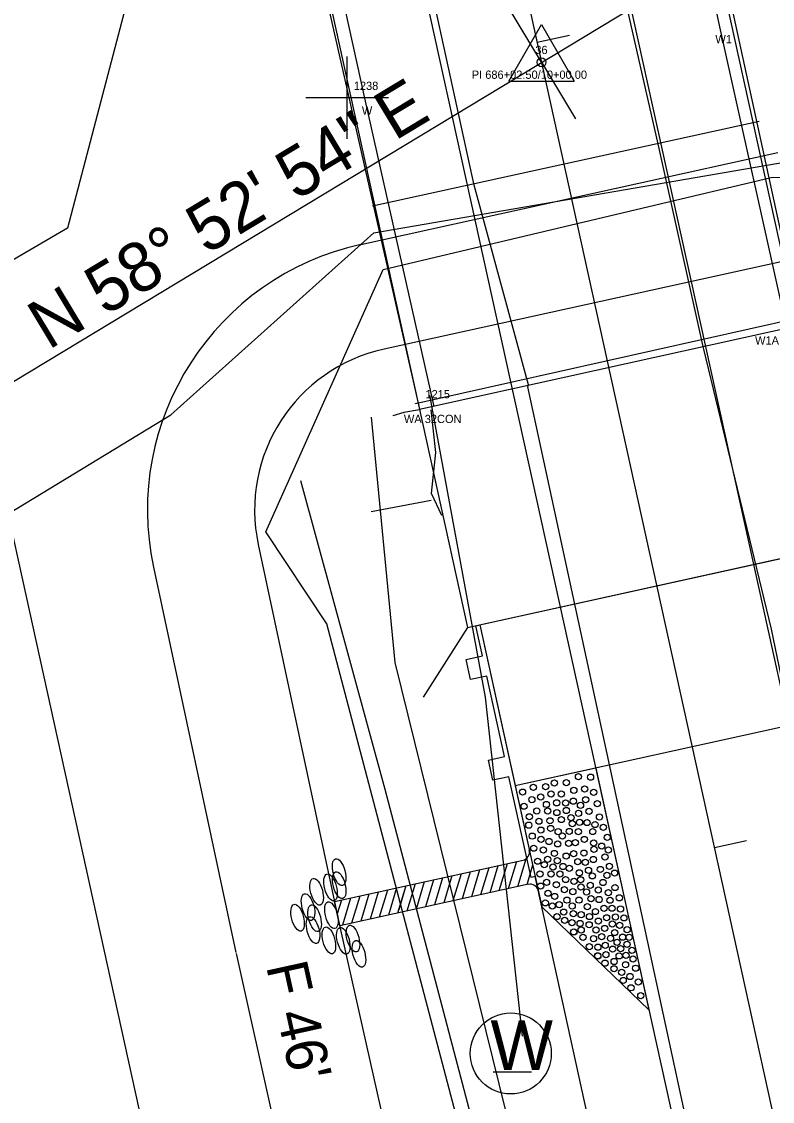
# Model space of a CAD drawing. Extents: x 2519952 to 2531965, y 848341 to 887632.
# Drawn here: x 2525769.3 to 2525860.3, y 863689.9 to 863820.8 of the extents above; entities that cross this region are included whole.
import ezdxf

# ---------------------------------------------------------------- set-up
doc = ezdxf.new("R2010")
doc.units = 0
for name, color, linetype in [('RD_EV_JW', 7, 'Continuous'), ('RD_EX_BldgApp', 7, 'Continuous'), ('RD_EX_BldgApp_txCode', 7, 'Continuous'), ('RD_EX_Bridge', 7, 'Continuous'), ('RD_EX_Conc', 7, 'Continuous'), ('RD_EX_DR_Pipe', 7, 'Continuous'), ('RD_EX_DV_Prop', 7, 'Continuous'), ('RD_EX_GuardRail', 7, 'Continuous'), ('RD_EX_H2O', 7, 'Continuous'), ('RD_EX_Misc', 7, 'Continuous'), ('RD_EX_Road', 7, 'Continuous'), ('RD_EX_RW', 7, 'Continuous'), ('RD_EX_UT', 7, 'Continuous'), ('RD_EX_VEG', 7, 'Continuous'), ('RD_HC_Cl', 7, 'Continuous'), ('RD_HC_Data', 7, 'Continuous'), ('RD_HC_Data_Tic', 7, 'Continuous'), ('RD_HC_txCode', 7, 'Continuous'), ('RD_PD_Bridge', 7, 'Continuous'), ('RD_PD_CstnLmt', 7, 'Continuous'), ('RD_PD_DR_ErosCtrl', 7, 'Continuous'), ('RD_PD_Final_TrvlWay', 7, 'Continuous'), ('RD_PD_GR', 7, 'Continuous'), ('RD_PD_PaveShd', 7, 'Continuous'), ('RD_SMD_Locator', 7, 'Continuous')]:
    doc.layers.add(name, color=color, linetype=linetype)

# ---------------------------------------------------------------- blocks, each defined once
blk = doc.blocks.new('TBC1')
at = {"layer": 'RD_PD_GR'}
blk.add_lwpolyline([(12.5, 2.5), (15, 2.5), (15, 0.49), (25, 0.49), (25, 2.5), (27.5, 2.5), (27.5, 0.49), (31.25, 0.49), (31.25, 0), (0, 0), (0, 0.49), (12.5, 0.49)], close=True, dxfattribs=at)

msp = doc.modelspace()

# ---------------------------------------------------------------- linework, layer by layer
at = {"layer": 'RD_EV_JW'}
msp.add_lwpolyline([(2525870.38, 863165.83), (2525910.06, 863213.86), (2525928.59, 863231.03), (2525925.41, 863278.91), (2525890.37, 863432.61), (2525865.57, 863529.98), (2525846.89, 863611.08), (2525823.55, 863688.95), (2525813.37, 863727.67), (2525803.13, 863765.09)], dxfattribs=at)
at = {"layer": 'RD_EX_BldgApp'}
for points in [[(2525862.08, 863783.63), (2525853.96, 863820.15), (2525845.94, 863857.69)], [(2525819.31, 863774.11), (2525810.91, 863811.5), (2525802.84, 863848.09)]]:
    msp.add_lwpolyline(points, dxfattribs=at)
at = {"layer": 'RD_EX_Bridge'}
for points in [[(2525817.54, 863773.79), (2525863.83, 863784.02), (2525847.7, 863858.09), (2525800.78, 863847.63), (2525817.54, 863773.79)], [(2525817.53, 863773.73), (2525815.65, 863773.4), (2525814.3, 863772.99)]]:
    msp.add_lwpolyline(points, dxfattribs=at)
at = {"layer": 'RD_EX_Conc'}
msp.add_lwpolyline([(2525820.24, 863760.9), (2525819, 863763.55), (2525819.51, 863768.53), (2525818.96, 863773.73)], dxfattribs=at)
at = {"layer": 'RD_EX_DR_Pipe'}
msp.add_line((2525818.96, 863762.71), (2525811.67, 863761.33), dxfattribs=at)
at = {"layer": 'RD_EX_DV_Prop'}
msp.add_line((2525726.3, 863948.65), (2525790.81, 863655.67), dxfattribs=at)
at = {"layer": 'RD_EX_GuardRail'}
msp.add_lwpolyline([(2525830.01, 863697.77), (2525825.54, 863738.88), (2525818.79, 863775.49)], dxfattribs=at)
at = {"layer": 'RD_EX_H2O'}
for points in [[(2525625.45, 863462.53), (2525640.75, 863553.17), (2525670.22, 863597.94), (2525666.4, 863624.47), (2525629.22, 863651.62), (2525643.58, 863670.31), (2525675.69, 863693.87), (2525721.8, 863733.24), (2525787.35, 863773.09), (2525812.01, 863795.19), (2525868.11, 863804.85), (2525868.11, 863804.85), (2525887.87, 863807.02), (2525932.89, 863851.12)], [(2525784.39, 863832.11), (2525774.82, 863795.76), (2525707.53, 863756.45), (2525657.5, 863718.21), (2525601.59, 863668.82), (2525603.26, 863638.61), (2525532.64, 863607.95)], [(2525835.37, 863637.31), (2525806.31, 863747.75), (2525798.9, 863758.91), (2525813.11, 863790.74), (2525860.2, 863801.9), (2525870.46, 863802.19)]]:
    msp.add_lwpolyline(points, dxfattribs=at)
at = {"layer": 'RD_EX_Misc'}
for p, q in [((2525808.76, 863806.57), (2525808.76, 863816.57)), ((2525803.76, 863811.57), (2525813.76, 863811.57)), ((2525858.72, 863808.66), (2525811.84, 863798.41)), ((2525817.06, 863774.5), (2525863.98, 863784.97))]:
    msp.add_line(p, q, dxfattribs=at)
at = {"layer": 'RD_EX_Road'}
for p, q in [((2525846.43, 863806.13), (2525840.94, 863830.34)), ((2525824.15, 863800.96), (2525818.81, 863825.4)), ((2525851.95, 863781.38), (2525846.43, 863806.13)), ((2525830.77, 863776.73), (2525824.15, 863800.96)), ((2525852.01, 863781.07), (2525851.95, 863781.38)), ((2525860.21, 863747.11), (2525852.01, 863781.07)), ((2525830.68, 863776.5), (2525830.77, 863776.73)), ((2525838.1, 863742.1), (2525830.68, 863776.5)), ((2525880.61, 863648.65), (2525860.21, 863747.11)), ((2525859.63, 863642.49), (2525838.1, 863742.1))]:
    msp.add_line(p, q, dxfattribs=at)
at = {"layer": 'RD_EX_RW'}
msp.add_line((2525726.3, 863948.65), (2525790.81, 863655.67), dxfattribs=at)
at = {"layer": 'RD_EX_UT'}
msp.add_line((2525826.48, 863693.46), (2525831.11, 863693.46), dxfattribs=at)
msp.add_circle((2525828.6, 863695.67), 4.91, dxfattribs=at)
at = {"layer": 'RD_EX_VEG'}
msp.add_lwpolyline([(2525842.87, 863114.41), (2525934.88, 863195.16), (2525887.21, 863449), (2525814.58, 863743.07), (2525811.69, 863772.81)], dxfattribs=at)
at = {"layer": 'RD_HC_Cl'}
for p, q in [((2525683.8, 864490.39), (2526240.39, 861962.75)), ((2525714.68, 863744.82), (2525879.82, 863844.51))]:
    msp.add_line(p, q, dxfattribs=at)
at = {"layer": 'RD_HC_Data'}
for p, q in [((2525828.37, 863813.56), (2525832.34, 863820.44)), ((2525832.34, 863820.44), (2525836.31, 863813.56)), ((2525828.37, 863813.56), (2525836.31, 863813.56))]:
    msp.add_line(p, q, dxfattribs=at)
msp.add_circle((2525832.34, 863815.85), 0.529, dxfattribs=at)
at = {"layer": 'RD_HC_Data_Tic'}
for p, q in [((2525832.33, 863815.85), (2525828.19, 863822.69)), ((2525831.8, 863818.29), (2525835.71, 863819.15)), ((2525832.33, 863815.85), (2525836.46, 863809)), ((2525853.3, 863720.63), (2525857.21, 863721.49))]:
    msp.add_line(p, q, dxfattribs=at)
at = {"layer": 'RD_PD_Bridge'}
for p, q in [((2525823.36, 863747.32), (2525869.27, 863757.43)), ((2525824.83, 863747.64), (2525829.13, 863728.11)), ((2525823.36, 863747.32), (2525817.98, 863738.89)), ((2525872.1, 863737.57), (2525829.13, 863728.11))]:
    msp.add_line(p, q, dxfattribs=at)
for points in [[(2525869.27, 863757.43), (2525841.31, 863884.38)], [(2525795.41, 863874.28), (2525823.36, 863747.32)], [(2525823.36, 863747.32), (2525869.27, 863757.43)]]:
    msp.add_lwpolyline(points, dxfattribs=at)
at = {"layer": 'RD_PD_CstnLmt'}
for p, q in [((2525797.97, 863757.37), (2525807.96, 863710.65)), ((2525807.96, 863710.65), (2525829.81, 863613.06))]:
    msp.add_line(p, q, dxfattribs=at)
msp.add_lwpolyline([(2525813.23, 863781.09), (2525863.77, 863792.22)], dxfattribs=at)
msp.add_arc((2525817.53, 863761.55), 20, 102.4185, 192.0677, dxfattribs=at)
at = {"layer": 'RD_PD_DR_ErosCtrl'}
for p, q in [((2525785.26, 863754.65), (2525795.25, 863707.93)), ((2525795.28, 863707.81), (2525817.12, 863610.22))]:
    msp.add_line(p, q, dxfattribs=at)
msp.add_lwpolyline([(2525810.43, 863793.78), (2525860.98, 863804.91)], dxfattribs=at)
msp.add_arc((2525817.53, 863761.55), 33, 102.4185, 192.0677, dxfattribs=at)
at = {"layer": 'RD_PD_Final_TrvlWay'}
for p, q in [((2525784.38, 864089.44), (2526058.57, 862844.27)), ((2525760.94, 864084.28), (2526035.13, 862839.11))]:
    msp.add_line(p, q, dxfattribs=at)
at = {"layer": 'RD_PD_GR'}
msp.add_line((2525939.08, 863228.82), (2525831.55, 863717.12), dxfattribs=at)
at = {"layer": 'RD_PD_PaveShd'}
for p, q in [((2525838.9, 863730.26), (2525829.13, 863728.11)), ((2525838.9, 863730.26), (2525845.35, 863700.96)), ((2525829.13, 863728.11), (2525831.07, 863719.32)), ((2525807.23, 863714.08), (2525830.09, 863719.1)), ((2525828.16, 863718.68), (2525827.17, 863715.39)), ((2525828.16, 863718.68), (2525827.17, 863715.39)), ((2525829.28, 863718.93), (2525828.29, 863715.64)), ((2525829.28, 863718.93), (2525828.29, 863715.64)), ((2525830.41, 863719.24), (2525829.41, 863715.88)), ((2525831.07, 863719.32), (2525831.71, 863716.39)), ((2525822.57, 863717.45), (2525821.59, 863714.17)), ((2525822.57, 863717.45), (2525821.59, 863714.17)), ((2525823.69, 863717.7), (2525822.71, 863714.41)), ((2525823.69, 863717.7), (2525822.71, 863714.41)), ((2525824.81, 863717.94), (2525823.82, 863714.66)), ((2525824.81, 863717.94), (2525823.82, 863714.66)), ((2525825.92, 863718.19), (2525824.94, 863714.9)), ((2525827.04, 863718.44), (2525826.06, 863715.15)), ((2525827.04, 863718.44), (2525826.06, 863715.15)), ((2525831.24, 863718.52), (2525830.53, 863716.13)), ((2525830.74, 863716.18), (2525807.85, 863711.15)), ((2525815.87, 863715.98), (2525814.88, 863712.69)), ((2525815.87, 863715.98), (2525815.01, 863713.1)), ((2525816.99, 863716.23), (2525816, 863712.94)), ((2525816.99, 863716.23), (2525816, 863712.94)), ((2525818.1, 863716.47), (2525817.12, 863713.18)), ((2525818.1, 863716.47), (2525817.12, 863713.18)), ((2525819.22, 863716.72), (2525818.24, 863713.43)), ((2525819.22, 863716.72), (2525818.24, 863713.43)), ((2525820.34, 863716.96), (2525819.35, 863713.68)), ((2525820.34, 863716.96), (2525819.35, 863713.68)), ((2525821.45, 863717.21), (2525820.47, 863713.92)), ((2525821.45, 863717.21), (2525820.47, 863713.92)), ((2525831.71, 863716.39), (2525832.36, 863713.46)), ((2525810.28, 863714.75), (2525809.3, 863711.47)), ((2525810.28, 863714.75), (2525809.3, 863711.47)), ((2525811.4, 863715), (2525810.42, 863711.71)), ((2525811.4, 863715), (2525810.42, 863711.71)), ((2525812.52, 863715.24), (2525811.53, 863711.96)), ((2525812.52, 863715.24), (2525811.53, 863711.96)), ((2525813.63, 863715.49), (2525812.65, 863712.2)), ((2525813.63, 863715.49), (2525812.65, 863712.2)), ((2525814.75, 863715.74), (2525813.77, 863712.45)), ((2525814.75, 863715.74), (2525813.77, 863712.45)), ((2525807.85, 863711.15), (2525807.23, 863714.08)), ((2525808.05, 863714.26), (2525807.55, 863712.59)), ((2525809.16, 863714.51), (2525808.18, 863711.22)), ((2525809.16, 863714.51), (2525808.3, 863711.63)), ((2525845.35, 863700.96), (2525832.36, 863713.46))]:
    msp.add_line(p, q, dxfattribs=at)
for centre in [(2525836.81, 863729.24), (2525836.81, 863729.24), (2525838.28, 863729.17), (2525838.28, 863729.17), (2525830.03, 863727.36), (2525830.03, 863727.36), (2525830.03, 863727.36), (2525831.34, 863727.94), (2525831.34, 863727.94), (2525832.83, 863728.01), (2525832.83, 863728.01), (2525833.89, 863728.46), (2525833.89, 863728.46), (2525835.33, 863728.5), (2525835.33, 863728.5), (2525836.25, 863727.57), (2525836.25, 863727.57), (2525837.56, 863727.73), (2525837.56, 863727.73), (2525831.16, 863726.44), (2525831.16, 863726.44), (2525832.23, 863726.76), (2525832.23, 863726.76), (2525833.49, 863727.13), (2525833.49, 863727.13), (2525834.17, 863726.06), (2525834.17, 863726.06), (2525834.73, 863727.13), (2525834.73, 863727.13), (2525835.25, 863726.05), (2525835.25, 863726.05), (2525836.19, 863726.26), (2525836.19, 863726.26), (2525837.69, 863726.43), (2525837.69, 863726.43), (2525838.66, 863727.34), (2525838.66, 863727.34), (2525830.22, 863725.65), (2525830.22, 863725.65), (2525831.76, 863725.08), (2525831.76, 863725.08), (2525832.93, 863725.86), (2525832.93, 863725.86), (2525833.08, 863725.06), (2525833.08, 863725.06), (2525834.19, 863724.88), (2525834.19, 863724.88), (2525835.33, 863725.13), (2525835.33, 863725.13), (2525836.82, 863724.79), (2525836.82, 863724.79), (2525837.06, 863725.76), (2525837.06, 863725.76), (2525838.1, 863725.03), (2525838.1, 863725.03), (2525839.1, 863725.95), (2525839.1, 863725.95), (2525830.85, 863724.37), (2525830.85, 863724.37), (2525832.01, 863723.83), (2525832.01, 863723.83), (2525833.35, 863723.88), (2525833.35, 863723.88), (2525834.74, 863724.03), (2525834.74, 863724.03), (2525835.9, 863724.27), (2525836.06, 863723.53), (2525836.06, 863723.53), (2525836.94, 863723.69), (2525836.94, 863723.69), (2525837.86, 863723.67), (2525837.86, 863723.67), (2525838.82, 863723.43), (2525838.82, 863723.43), (2525839.36, 863724.34), (2525839.36, 863724.34), (2525830.79, 863723.35), (2525830.79, 863723.35), (2525832.25, 863722.75), (2525832.25, 863722.75), (2525833.44, 863722.95), (2525833.44, 863722.95), (2525834.35, 863722.57), (2525834.35, 863722.57), (2525835.69, 863722.59), (2525835.69, 863722.59), (2525836.8, 863722.56), (2525836.8, 863722.56), (2525838.55, 863722.58), (2525838.55, 863722.58), (2525839.83, 863723.08), (2525839.83, 863723.08), (2525831.2, 863722.02), (2525831.2, 863722.02), (2525832.27, 863721.64), (2525832.27, 863721.64), (2525833.24, 863721.37), (2525833.24, 863721.37), (2525834.29, 863721.08), (2525834.29, 863721.08), (2525834.86, 863722.03), (2525834.86, 863722.03), (2525835.62, 863721.16), (2525835.62, 863721.16), (2525836.44, 863721.22), (2525836.44, 863721.22), (2525837.53, 863721.62), (2525837.53, 863721.62), (2525838.66, 863721.18), (2525838.66, 863721.18), (2525839.63, 863720.81), (2525839.63, 863720.81), (2525840.3, 863721.87), (2525840.3, 863721.87), (2525831.39, 863720.56), (2525831.39, 863720.56), (2525832.56, 863720.34), (2525832.56, 863720.34), (2525833.9, 863719.92), (2525833.9, 863719.92), (2525835.32, 863719.6), (2525835.32, 863719.6), (2525836.23, 863719.9), (2525836.23, 863719.9), (2525837.47, 863719.96), (2525837.47, 863719.96), (2525838.69, 863720.43), (2525838.69, 863720.43), (2525840.44, 863720.35), (2525831.86, 863718.98), (2525831.86, 863718.98), (2525832.67, 863718.55), (2525832.67, 863718.55), (2525833.07, 863719.22), (2525833.07, 863719.22), (2525833.73, 863718.29), (2525833.73, 863718.29), (2525834.25, 863719.05), (2525834.25, 863719.05), (2525834.94, 863718.34), (2525834.94, 863718.34), (2525836.73, 863718.93), (2525836.73, 863718.93), (2525837.64, 863718.84), (2525837.64, 863718.84), (2525838.62, 863719.19), (2525838.62, 863719.19), (2525840.02, 863719.49), (2525840.02, 863719.49), (2525840.57, 863718.35), (2525840.57, 863718.35), (2525832.14, 863717.43), (2525832.14, 863717.43), (2525833.49, 863717.42), (2525833.49, 863717.42), (2525834.56, 863717.43), (2525834.56, 863717.43), (2525835.7, 863718.12), (2525835.7, 863718.12), (2525836.92, 863717.57), (2525836.92, 863717.57), (2525838.03, 863717.88), (2525838.03, 863717.88), (2525838.49, 863717.2), (2525838.49, 863717.2), (2525839.46, 863717.98), (2525839.46, 863717.98), (2525840.26, 863717.26), (2525840.26, 863717.26), (2525841.19, 863717.54), (2525841.19, 863717.54), (2525832.22, 863715.96), (2525832.22, 863715.96), (2525832.94, 863716.43), (2525832.94, 863716.43), (2525834.13, 863716.12), (2525834.13, 863716.12), (2525835.25, 863716.76), (2525835.25, 863716.76), (2525836.28, 863716.55), (2525836.28, 863716.55), (2525837.08, 863716.73), (2525837.08, 863716.73), (2525837.11, 863715.86), (2525837.11, 863715.86), (2525838.24, 863716.05), (2525838.24, 863716.05), (2525839.78, 863716.4), (2525839.78, 863716.4), (2525841.25, 863715.79), (2525841.25, 863715.79), (2525833.12, 863715.1), (2525833.12, 863715.1), (2525833.93, 863714.71), (2525833.93, 863714.71), (2525835.11, 863715.54), (2525835.11, 863715.54), (2525835.41, 863714.26), (2525835.41, 863714.26), (2525836.13, 863715.29), (2525836.13, 863715.29), (2525837.79, 863715.24), (2525837.79, 863715.24), (2525838.34, 863714.45), (2525838.34, 863714.45), (2525839.21, 863715.49), (2525839.21, 863715.49), (2525839.32, 863714.34), (2525839.32, 863714.34), (2525840.44, 863715.17), (2525840.44, 863715.17), (2525841.76, 863714.54), (2525841.76, 863714.54), (2525832.79, 863713.93), (2525832.79, 863713.93), (2525832.79, 863713.93), (2525833.63, 863713.56), (2525833.63, 863713.56), (2525834.47, 863713.72), (2525834.47, 863713.72), (2525836.05, 863713.56), (2525836.05, 863713.56), (2525836.88, 863714.26), (2525836.88, 863714.26), (2525837.88, 863713.46), (2525837.88, 863713.46), (2525839.91, 863713.26), (2525839.91, 863713.26), (2525840.64, 863714.25), (2525840.64, 863714.25), (2525840.89, 863713.28), (2525840.89, 863713.28), (2525841.91, 863713.19), (2525841.91, 863713.19), (2525834.2, 863712.27), (2525834.2, 863712.27), (2525835.02, 863712.81), (2525835.02, 863712.81), (2525835.14, 863711.82), (2525835.14, 863711.82), (2525836.18, 863712.61), (2525836.18, 863712.61), (2525837.14, 863712.49), (2525837.14, 863712.49), (2525838.15, 863712.27), (2525838.15, 863712.27), (2525838.87, 863712.88), (2525838.87, 863712.88), (2525839.23, 863711.72), (2525839.23, 863711.72), (2525840.22, 863712.12), (2525840.22, 863712.12), (2525841.3, 863712.22), (2525841.3, 863712.22), (2525842.32, 863712.11), (2525842.32, 863712.11), (2525836.02, 863711.54), (2525836.02, 863711.54), (2525836.24, 863710.41), (2525836.25, 863710.4), (2525837.01, 863711.43), (2525837.01, 863711.43), (2525837.14, 863710.65), (2525837.14, 863710.65), (2525838.11, 863711.27), (2525838.11, 863711.27), (2525838.94, 863710.64), (2525838.94, 863710.64), (2525839.99, 863710.83), (2525839.99, 863710.83), (2525840.92, 863711.36), (2525840.92, 863711.36), (2525841.8, 863711.21), (2525841.8, 863711.21), (2525842.72, 863710.69), (2525842.72, 863710.69), (2525837.37, 863709.75), (2525837.37, 863709.75), (2525838.64, 863709.58), (2525838.64, 863709.58), (2525839.63, 863709.84), (2525839.63, 863709.84), (2525840.7, 863709.62), (2525840.7, 863709.62), (2525841.21, 863710.33), (2525841.21, 863710.33), (2525841.5, 863709.14), (2525841.5, 863709.14), (2525842.16, 863709.77), (2525842.16, 863709.77), (2525842.96, 863709.75), (2525842.96, 863709.75), (2525838.13, 863708.63), (2525838.13, 863708.63), (2525839.17, 863708.56), (2525839.17, 863708.56), (2525840.06, 863708.78), (2525840.06, 863708.78), (2525840.96, 863708.32), (2525840.96, 863708.32), (2525841.92, 863708.37), (2525841.92, 863708.37), (2525842.7, 863708.9), (2525842.7, 863708.9), (2525843.3, 863708.17), (2525843.3, 863708.17), (2525839.14, 863707.51), (2525839.16, 863707.49), (2525840.04, 863706.62), (2525840.04, 863706.62), (2525840.14, 863707.65), (2525840.14, 863707.65), (2525841.14, 863706.82), (2525841.14, 863706.82), (2525841.75, 863707.5), (2525841.75, 863707.5), (2525842.52, 863706.42), (2525842.52, 863706.42), (2525842.57, 863707.57), (2525842.57, 863707.57), (2525843.44, 863707.13), (2525843.44, 863707.13), (2525841.13, 863705.94), (2525842.06, 863705.51), (2525842.06, 863705.51), (2525843.75, 863706.01), (2525843.75, 863706.01), (2525842.24, 863704.52), (2525842.24, 863704.52), (2525843.06, 863705), (2525843.06, 863705), (2525844.07, 863704.34), (2525844.07, 863704.34), (2525843.18, 863703.63), (2525843.18, 863703.63), (2525844.37, 863702.67)]:
    msp.add_circle(centre, 0.375, dxfattribs=at)
for centre, start, end in [((2525829.87, 863720.08), 282.3889, 12.4185), ((2525830.95, 863715.2), 12.4185, 102.3889)]:
    msp.add_arc(centre, 1, start, end, dxfattribs=at)
for centre in [(2525807.78, 863717.65), (2525807.78, 863717.65), (2525806.74, 863715.81), (2525806.74, 863715.81), (2525807.79, 863716.08), (2525807.79, 863716.08), (2525805.05, 863715.28), (2525805.05, 863715.28), (2525804.01, 863713.42), (2525804.01, 863713.42), (2525802.74, 863712.13), (2525802.74, 863712.13), (2525804.81, 863712.07), (2525804.81, 863712.07), (2525806.85, 863712.43), (2525806.85, 863712.43), (2525804.62, 863710.63), (2525804.62, 863710.63), (2525806.54, 863709.38), (2525806.54, 863709.38), (2525808.29, 863709.33), (2525808.29, 863709.33), (2525809.46, 863709.6), (2525810.19, 863707.75)]:
    msp.add_ellipse(centre, major_axis=(0.43, -1.62), ratio=0.429445, dxfattribs=at)
at = {"layer": 'RD_SMD_Locator'}
for centre in [(2525853.96, 863820.15), (2525832.34, 863815.85), (2525810.91, 863811.5), (2525858.72, 863808.66), (2525846.43, 863806.13), (2525860.2, 863801.9), (2525824.15, 863800.96), (2525811.84, 863798.41), (2525774.82, 863795.76), (2525812.01, 863795.19), (2525813.11, 863790.74), (2525851.95, 863781.38), (2525852.01, 863781.07), (2525830.68, 863776.5), (2525830.77, 863776.73), (2525818.79, 863775.49), (2525817.06, 863774.5), (2525817.53, 863773.73), (2525817.54, 863773.79), (2525817.54, 863773.79), (2525818.96, 863773.73), (2525819.31, 863774.11), (2525787.35, 863773.09), (2525811.69, 863772.81), (2525814.3, 863772.99), (2525815.65, 863773.4), (2525819.51, 863768.53), (2525803.13, 863765.09), (2525819, 863763.55), (2525818.96, 863762.71), (2525811.67, 863761.33), (2525820.24, 863760.9), (2525798.9, 863758.91), (2525806.31, 863747.75), (2525860.21, 863747.11), (2525814.58, 863743.07), (2525838.1, 863742.1), (2525825.54, 863738.88), (2525813.37, 863727.67), (2525817.97, 863709.55), (2525830.01, 863697.77)]:
    msp.add_circle(centre, 0.001, dxfattribs=at)

# ---------------------------------------------------------------- block references
at = {"layer": 'RD_PD_Bridge', "rotation": 102.41848259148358}
msp.add_blockref('TBC1', (2525831.55, 863717.12), dxfattribs=at)

# ---------------------------------------------------------------- texts
at = {"layer": 'RD_EX_BldgApp_txCode'}
for s, p in [('W1', (2525853.42, 863818.15)), ('1238', (2525809.56, 863812.5)), ('W', (2525810.54, 863809.5)), ('W1A 32CON', (2525858.23, 863781.63)), ('1215', (2525818.25, 863775.11)), ('WA 32CON', (2525815.64, 863772.11))]:
    msp.add_text(s, height=1, dxfattribs=at).set_placement(p)
at = {"layer": 'RD_EX_UT'}
msp.add_text('W', height=6, dxfattribs=at).set_placement((2525826.14, 863693.67))
at = {"layer": 'RD_HC_Data'}
msp.add_text('N 58%%d 52\' 54" E', height=6, rotation=31.1184, dxfattribs=at).set_placement((2525772.51, 863780.9))
at = {"layer": 'RD_HC_txCode'}
for s, p in [('36', (2525831.58, 863816.85)), ('PI 686+02.50/10+00.00', (2525823.87, 863813.85))]:
    msp.add_text(s, height=1, dxfattribs=at).set_placement(p)
at = {"layer": 'RD_PD_CstnLmt'}
msp.add_text("F 46'", height=5, rotation=282.4185, dxfattribs=at).set_placement((2525798.91, 863706.27))

doc.saveas('drawing.dxf')
